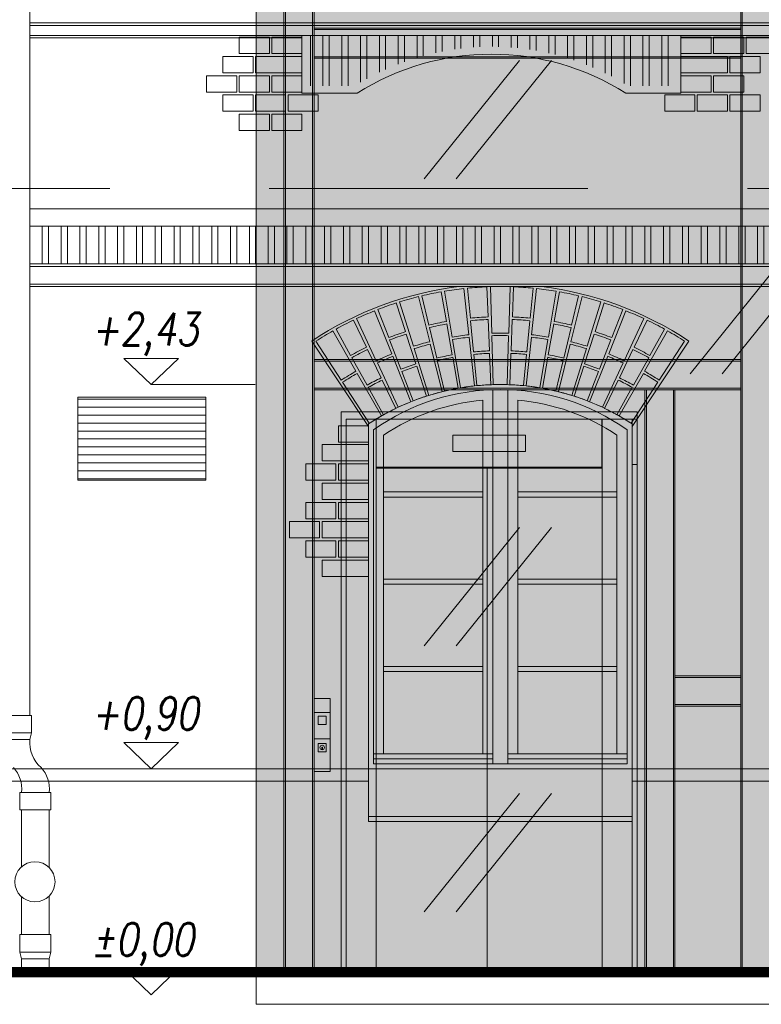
# Model space of a CAD drawing. Header units: millimetres. Extents: x 402 to 79005, y -7782 to 89952.
# Tile 374 of 423: x 45929 to 46225, y 29621 to 30013. Entities that reach past the tile are written whole.
import ezdxf

# ---------------------------------------------------------------- set-up
doc = ezdxf.new("R2010")
doc.units = ezdxf.units.MM
doc.header["$LTSCALE"] = 10
doc.linetypes.add('ACAD_ISO10W100', pattern=[18.5, 12, -3, 0.5, -3])
doc.linetypes.add('DASHED', pattern=[19.049999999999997, 12.7, -6.35])
doc.layers.get('0').update_dxf_attribs({"lineweight": 0})
for name, color, linetype, lineweight in [('AM_0', 7, 'Continuous', 50), ('AS_Belki', 145, 'Continuous', 0), ('AS_Blachy', 30, 'Continuous', 0), ('kreski', 8, 'Continuous', 5), ('LDCar-AM_0', 7, 'Continuous', 50), ('LDHallButton-AM_0', 7, 'Continuous', 50), ('LDShaft-AM_0', 7, 'Continuous', 50), ('okna', 7, 'Continuous', 5), ('ubytki', 8, 'Continuous', 5), ('wzmiary', 1, 'ACAD_ISO10W100', 50)]:
    doc.layers.add(name, color=color, linetype=linetype, lineweight=lineweight)
doc.styles.add('ROMANS1', font='simplex.shx', dxfattribs={"width": 0.8, "oblique": 10})

# ---------------------------------------------------------------- blocks, each defined once
blk = doc.blocks.new('podstawka')
h = blk.add_hatch()
h.set_pattern_fill('ANSI32,_O', color=8, scale=20, angle=45)
h.set_pattern_definition([(90, (0, 0), (-7.5, 1.332267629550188e-15), []), (90, (2.499999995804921, 2.499999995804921), (-7.5, 1.332267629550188e-15), [])])
edge = h.paths.add_edge_path()
edge.add_line((147.9999999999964, -35.50000000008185), (147.9999999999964, -15.50000000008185))
edge.add_line((147.9999999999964, -15.50000000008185), (2.999999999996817, -15.50000000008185))
edge.add_line((2.999999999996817, -15.50000000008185), (2.999999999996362, -35.50000000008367))
edge.add_line((2.999999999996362, -35.50000000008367), (21.13565519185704, -35.50000000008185))
edge.add_arc((75.49999999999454, -122.8315693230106), 102.8702337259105, 58.09752677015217, 121.9024732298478, ccw=False)
edge.add_line((129.864344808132, -35.50000000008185), (147.9999999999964, -35.50000000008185))
blk.add_lwpolyline([(-3.637978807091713e-12, -15.50000000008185), (-3.637978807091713e-12, -38.50000000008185), (21.99999999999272, -38.50000000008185, -0.2904423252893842), (128.9999999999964, -38.50000000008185), (150.9999999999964, -38.50000000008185), (150.9999999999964, -15.50000000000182)], format="xyb")
blk = doc.blocks.new('zw$5EF')
at = {"linetype": 'DASHED'}
blk.add_lwpolyline([(712.2277440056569, 249), (-1766.1903277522, 249)], dxfattribs=at)
blk = doc.blocks.new('zw$8F5E')
at = {"lineweight": 0, "true_color": 0xffffff}
h = blk.add_hatch(color=7, dxfattribs=at)
h.paths.add_polyline_path([(-435.4746059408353, 1670.62075431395), (-155.4746059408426, 1670.62075431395), (-155.4746059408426, 67.05941911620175), (-435.4746059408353, 66.45941917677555)])
h.paths.add_polyline_path([(-403.6746059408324, 288.4594191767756), (-285.6746059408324, 288.4594191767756)], flags=0)
h.paths.add_polyline_path([(-403.6746059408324, 288.4594191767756), (-285.6746059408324, 288.4594191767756)], flags=16)
h.paths.add_polyline_path([(-248.2026488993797, 1670.62075431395), (-230.4746060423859, 67.65941905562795)])
h.paths.add_polyline_path([(-425.4746058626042, 1670.62075431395), (-321.4746059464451, 310.4594191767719)])
h.paths.add_polyline_path([(-230.4746060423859, 1670.62075431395), (-230.4746060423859, 67.65941905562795)])
at = {"layer": 'AM_0', "color": 253, "lineweight": 0}
for p, q in [((-412.4746058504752, 442.4594191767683), (-242.47460603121, 442.4594191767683)), ((-412.4746058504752, 441.8594191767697), (-242.47460603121, 441.8594191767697)), ((-412.4746058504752, 431.0594191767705), (-242.47460603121, 431.0594191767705)), ((-412.4746058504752, 430.4594191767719), (-242.47460603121, 430.4594191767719)), ((-412.4746058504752, 310.4594191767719), (-242.47460603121, 310.4594191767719)), ((-412.4746058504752, 309.8594191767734), (-242.47460603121, 309.8594191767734)), ((-412.4746058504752, 299.0594191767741), (-242.47460603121, 299.0594191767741)), ((-412.4746058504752, 298.4594191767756), (-242.47460603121, 298.4594191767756))]:
    blk.add_line(p, q, dxfattribs=at)
for points in [[(-280.6746059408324, 298.4594191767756), (-280.6746059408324, 66.45941917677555)], [(-280.0746059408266, 298.4594191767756), (-280.0746059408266, 66.45941917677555)], [(-269.274605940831, 298.4594191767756), (-269.274605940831, 66.45941917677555)], [(-268.6746059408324, 298.4594191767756), (-268.6746059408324, 66.45941917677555)], [(-268.6746059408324, 184.4594191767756), (-242.47460603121, 184.4594191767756)], [(-268.6746059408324, 183.859419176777), (-242.47460603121, 183.859419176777)], [(-268.6746059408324, 173.0594191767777), (-242.47460603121, 173.0594191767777)], [(-268.6746059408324, 172.4594191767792), (-242.47460603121, 172.4594191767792)]]:
    blk.add_lwpolyline(points, dxfattribs=at)
at = {"layer": 'AS_Belki', "color": 253, "linetype": 'Continuous', "lineweight": 0, "ltscale": 0.25}
for p, q in [((-424.4746058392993, 1670.62075431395), (-424.4746058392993, 67.65941905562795)), ((-423.8746059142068, 1670.62075431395), (-423.8746059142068, 67.65941905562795)), ((-413.0746057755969, 1670.62075431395), (-413.0746057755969, 67.65941905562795)), ((-412.4746058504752, 67.65941905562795), (-412.4746058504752, 1670.62075431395)), ((-242.47460603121, 67.65941905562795), (-242.47460603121, 1670.62075431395)), ((-241.8746061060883, 1670.62075431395), (-241.8746061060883, 67.65941905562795))]:
    blk.add_line(p, q, dxfattribs=at)
at = {"layer": 'AS_Blachy', "color": 253, "linetype": 'Continuous', "lineweight": 0, "ltscale": 0.25}
for points in [[(-441.4746058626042, 67.65941905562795), (-413.4746058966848, 67.65941905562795), (-413.4746058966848, 66.45941917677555), (-441.4746058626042, 66.45941917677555)], [(-224.4746060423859, 67.65941905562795), (-252.4746060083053, 67.65941905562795), (-252.4746060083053, 66.45941917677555), (-224.4746060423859, 66.45941917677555)]]:
    blk.add_lwpolyline(points, close=True, dxfattribs=at)
at = {"layer": 'LDCar-AM_0', "color": 0, "lineweight": 0}
for p, q in [((-387.7246058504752, 286.659419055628), (-399.7246058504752, 286.659419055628)), ((-399.7246058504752, 286.659419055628), (-399.7246058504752, 67.65941905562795)), ((-387.7246058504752, 67.65941905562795), (-387.7246058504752, 286.659419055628)), ((-387.6746058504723, 286.659419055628), (-387.7246058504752, 286.659419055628)), ((-297.7746058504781, 286.659419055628), (-387.6746058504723, 286.659419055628)), ((-387.6746058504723, 286.659419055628), (-387.6746058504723, 267.659419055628)), ((-297.7746058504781, 267.659419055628), (-297.7746058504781, 286.659419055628)), ((-297.7246058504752, 286.659419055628), (-297.7746058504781, 286.659419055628)), ((-285.7246058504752, 286.659419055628), (-297.7246058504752, 286.659419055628)), ((-297.7246058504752, 286.659419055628), (-297.7246058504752, 67.65941905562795)), ((-285.7246058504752, 67.65941905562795), (-285.7246058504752, 286.659419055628)), ((-283.7246058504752, 286.659419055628), (-285.7246058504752, 286.659419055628)), ((-387.7246058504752, 268.659419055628), (-387.6746058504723, 268.659419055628)), ((-343.4696058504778, 267.159419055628), (-387.7246058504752, 267.159419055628)), ((-387.6746058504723, 267.659419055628), (-297.7746058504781, 267.659419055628)), ((-297.7246058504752, 267.159419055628), (-343.4696058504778, 267.159419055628)), ((-343.4696058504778, 267.159419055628), (-343.4696058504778, 68.15941905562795)), ((-297.7746058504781, 268.659419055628), (-297.7246058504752, 268.659419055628)), ((-285.7246058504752, 268.659419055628), (-283.7246058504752, 268.659419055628)), ((-399.7246058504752, 67.65941905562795), (-387.7246058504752, 67.65941905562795)), ((-387.7246058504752, 68.15941905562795), (-343.4696058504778, 68.15941905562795)), ((-343.4696058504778, 68.15941905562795), (-297.7246058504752, 68.15941905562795)), ((-297.7246058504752, 67.65941905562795), (-285.7246058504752, 67.65941905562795))]:
    blk.add_line(p, q, dxfattribs=at)
at = {"layer": 'LDCar-AM_0', "color": 253, "lineweight": 0}
for p, q in [((-423.4746058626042, 66.45941917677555), (-417.4746058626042, 66.45941917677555)), ((-243.4746059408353, 66.45941917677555), (-251.4746059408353, 66.45941917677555)), ((-243.4746059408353, 66.45941917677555), (-237.4746059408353, 66.45941917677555))]:
    blk.add_line(p, q, dxfattribs=at)
at = {"layer": 'LDHallButton-AM_0', "color": 0, "lineweight": 0}
for p, q in [((-357.2246058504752, 280.409419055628), (-357.2246058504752, 273.909419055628)), ((-328.2246058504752, 280.409419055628), (-357.2246058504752, 280.409419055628)), ((-328.2246058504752, 273.909419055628), (-328.2246058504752, 280.409419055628)), ((-357.2246058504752, 273.909419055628), (-328.2246058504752, 273.909419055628)), ((-405.9746058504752, 175.4594191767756), (-412.4746058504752, 175.4594191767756)), ((-405.9746058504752, 169.9594191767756), (-405.9746058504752, 175.4594191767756)), ((-405.9746058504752, 169.9594191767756), (-412.4746058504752, 169.9594191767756)), ((-412.4746058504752, 169.9594191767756), (-405.9746058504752, 169.9594191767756)), ((-405.9746058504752, 159.4594191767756), (-405.9746058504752, 169.9594191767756)), ((-407.5746058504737, 168.4094191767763), (-410.8746058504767, 168.4094191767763)), ((-410.8746058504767, 165.109419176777), (-407.5746058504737, 165.109419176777)), ((-407.5746058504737, 165.109419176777), (-407.5746058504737, 168.4094191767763)), ((-405.9746058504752, 159.4594191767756), (-412.4746058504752, 159.4594191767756)), ((-412.4746058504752, 159.4594191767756), (-405.9746058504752, 159.4594191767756)), ((-407.5746058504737, 157.609419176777), (-410.8746058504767, 157.609419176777)), ((-409.2246058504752, 156.859419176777), (-409.5690209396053, 156.7909107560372)), ((-408.8801907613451, 156.7909107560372), (-409.2246058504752, 156.859419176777)), ((-407.5746058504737, 154.3094191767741), (-407.5746058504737, 157.609419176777)), ((-405.9746058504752, 146.4594191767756), (-405.9746058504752, 159.4594191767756)), ((-410.8746058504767, 154.3094191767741), (-407.5746058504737, 154.3094191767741)), ((-410.0560974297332, 156.3038342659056), (-410.1246058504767, 155.9594191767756)), ((-410.1246058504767, 155.9594191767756), (-410.0560974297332, 155.6150040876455)), ((-409.8610019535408, 156.5958152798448), (-410.0560974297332, 156.3038342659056)), ((-410.0560974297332, 155.6150040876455), (-409.8610019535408, 155.3230230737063)), ((-409.5690209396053, 156.7909107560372), (-409.8610019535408, 156.5958152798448)), ((-409.8610019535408, 155.3230230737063), (-409.5690209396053, 155.1279275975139)), ((-409.5690209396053, 155.1279275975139), (-409.2246058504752, 155.0594191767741)), ((-409.2996058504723, 156.0594191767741), (-409.2996058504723, 155.2594191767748)), ((-409.1496058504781, 156.0594191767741), (-409.2996058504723, 156.0594191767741)), ((-409.2996058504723, 155.2594191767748), (-409.1496058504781, 155.2594191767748)), ((-409.2246058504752, 155.0594191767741), (-408.8801907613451, 155.1279275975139)), ((-409.1496058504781, 155.2594191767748), (-409.1496058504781, 156.0594191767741)), ((-408.5882097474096, 156.5958152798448), (-408.8801907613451, 156.7909107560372)), ((-408.8801907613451, 155.1279275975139), (-408.5882097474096, 155.3230230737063)), ((-408.3931142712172, 156.3038342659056), (-408.5882097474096, 156.5958152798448)), ((-408.5882097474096, 155.3230230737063), (-408.3931142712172, 155.6150040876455)), ((-408.3246058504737, 155.9594191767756), (-408.3931142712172, 156.3038342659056)), ((-408.3931142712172, 155.6150040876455), (-408.3246058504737, 155.9594191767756)), ((-412.4746058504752, 146.4594191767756), (-405.9746058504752, 146.4594191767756))]:
    blk.add_line(p, q, dxfattribs=at)
at = {"layer": 'LDHallButton-AM_0', "color": 253, "lineweight": 0}
for p, q in [((-412.4746058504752, 175.4594191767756), (-412.4746058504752, 169.9594191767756)), ((-412.4746058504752, 169.9594191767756), (-412.4746058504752, 159.4594191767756)), ((-410.8746058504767, 168.4094191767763), (-410.8746058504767, 165.109419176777)), ((-412.4746058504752, 159.4594191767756), (-412.4746058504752, 146.4594191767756)), ((-410.8746058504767, 157.609419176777), (-410.8746058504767, 154.3094191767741))]:
    blk.add_line(p, q, dxfattribs=at)
at = {"layer": 'LDShaft-AM_0', "color": 0, "lineweight": 0}
for p, q in [((-330.6364689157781, 429.535808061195), (-368.5974423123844, 382.4276121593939)), ((-317.8473024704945, 429.535808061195), (-355.8082758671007, 382.4276121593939)), ((-224.6938529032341, 351.9187241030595), (-262.6548262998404, 304.8105282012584)), ((-211.9046864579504, 351.9187241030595), (-249.8656598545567, 304.8105282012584)), ((-401.7246058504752, 171.4175763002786), (-401.7246058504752, 289.659419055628)), ((-401.7246058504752, 289.659419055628), (-283.7246058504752, 289.659419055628)), ((-283.7246058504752, 289.659419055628), (-283.7246058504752, 67.65941905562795)), ((-330.6364689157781, 243.5440245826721), (-368.5974423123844, 196.4358286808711)), ((-317.8473024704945, 243.5440245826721), (-355.8082758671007, 196.4358286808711)), ((-401.7246058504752, 158.1675763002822), (-401.7246058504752, 171.4175763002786)), ((-401.7246058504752, 67.65941905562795), (-401.7246058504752, 158.1675763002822)), ((-330.6364689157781, 137.605984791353), (-368.5974423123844, 90.49778888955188)), ((-317.8473024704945, 137.605984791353), (-355.8082758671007, 90.49778888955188)), ((-283.7246058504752, 67.65941905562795), (-401.7246058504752, 67.65941905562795))]:
    blk.add_line(p, q, dxfattribs=at)
at = {"layer": 'LDShaft-AM_0', "color": 253, "lineweight": 0}
for p, q in [((-429.4746058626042, 66.45941917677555), (-441.4746058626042, 66.45941917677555)), ((-421.4746058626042, 66.45941917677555), (-429.4746058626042, 66.45941917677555)), ((-417.4746058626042, 66.45941917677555), (-421.4746058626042, 66.45941917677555)), ((-239.4746059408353, 66.45941917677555), (-243.4746059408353, 66.45941917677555))]:
    blk.add_line(p, q, dxfattribs=at)
at = {"layer": 'LDShaft-AM_0', "color": 0, "lineweight": 0}
blk.add_lwpolyline([(-435.4746059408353, 1670.62075431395), (-155.4746059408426, 1670.62075431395), (-155.4746059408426, 53.7207541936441), (-435.4746059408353, 53.7207541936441)], close=True, dxfattribs=at)

msp = doc.modelspace()

# ---------------------------------------------------------------- hatches: boundary and pattern name
h = msp.add_hatch()
h.set_pattern_fill('ANSI31', color=8, angle=315, style=0)
h.set_pattern_definition([(0, (56540.82583335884, 19680.17063077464), (1.110223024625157e-15, 3.175), [])])
h.paths.add_polyline_path([(46003.42571878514, 29863.14848703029), (45952.42571878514, 29863.14848703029), (45952.42571878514, 29830.14848703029), (46003.42571878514, 29830.14848703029)])
at = {"layer": 'kreski'}
h = msp.add_hatch(dxfattribs=at)
h.set_pattern_fill('ANSI32', color=8, scale=20, angle=45, style=0)
h.set_pattern_definition([(90, (45698.19520570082, 31769.51799422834), (-7.5, 1.332267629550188e-15), []), (90, (45700.69520569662, 31772.01799422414), (-7.5, 1.332267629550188e-15), [])])
h.paths.add_polyline_path([(45849.16132014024, 29931.21282860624), (45719.66489109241, 29931.21282860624), (45719.66489109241, 29916.21282860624), (45849.16132014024, 29916.21282860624)])
h.paths.add_polyline_path([(46506.04967208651, 29931.21282860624), (45933.28011086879, 29931.21282860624), (45933.28011086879, 29916.21282860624), (46506.04967208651, 29916.21282860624)])
h.paths.add_polyline_path([(46626.93008899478, 29931.21282860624), (46590.16846281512, 29931.21282860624), (46590.16846281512, 29916.21282860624), (46626.93008899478, 29916.21282860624)])
h.paths.add_polyline_path([(46944.61373550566, 29931.21282860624), (46626.93008899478, 29931.21282860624), (46626.93008899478, 29916.21282860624), (46944.61373550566, 29916.21282860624)])
h.paths.add_polyline_path([(47203.48175235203, 29931.21282860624), (46944.61373550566, 29931.21282860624), (46944.61373550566, 29916.21282860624), (47203.48175235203, 29916.21282860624)])
h.paths.add_polyline_path([(47497.17203415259, 29931.21282860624), (47288.17203415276, 29931.21282860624), (47288.17203415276, 29916.21282860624), (47497.17203415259, 29916.21282860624)])
h.paths.add_polyline_path([(47850.17203415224, 29931.21282860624), (47640.17203415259, 29931.21282860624), (47640.17203415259, 29916.21282860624), (47850.17203415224, 29916.21282860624)])

# ---------------------------------------------------------------- linework, layer by layer
for p, q in [((45933.28011086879, 30012.21282860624), (46506.04967208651, 30012.21282860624)), ((45933.28011086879, 30011.21282860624), (46506.04967208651, 30011.21282860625)), ((46032.59517642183, 30012.21282860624), (46200.47092250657, 30012.21282860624)), ((46032.59517642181, 30012.21282860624), (46200.47092250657, 30012.21282860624)), ((46032.59517642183, 30011.21282860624), (46200.47092250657, 30011.21282860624)), ((46032.59517642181, 30011.21282860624), (46200.47092250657, 30011.21282860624)), ((45933.28011086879, 30007.21282860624), (46506.04967208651, 30007.21282860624)), ((46041.66489147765, 30006.21282860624), (45933.28011086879, 30006.21282860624)), ((46295.66489147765, 30006.21282860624), (46192.66489147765, 30006.21282860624)), ((46200.47092250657, 30006.21282860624), (46192.66489147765, 30006.21282860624)), ((45933.28011086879, 29938.21282860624), (47203.48175235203, 29938.21282860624)), ((45933.28011086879, 29931.21282860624), (47203.48175235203, 29931.21282860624)), ((45933.28011086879, 29916.21282860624), (47203.48175235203, 29916.21282860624)), ((47203.48175235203, 29915.21282860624), (45933.28011086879, 29915.21282860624)), ((47203.48175235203, 29908.21282860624), (45933.28011086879, 29908.21282860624)), ((47203.48175235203, 29907.21282860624), (45933.28011086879, 29907.21282860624)), ((46068.16489147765, 29694.21282860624), (46068.16489147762, 29852.54279703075)), ((46173.16489147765, 29694.21282860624), (46173.16489147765, 29852.54279703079)), ((46068.16489147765, 29799.69282860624), (46068.16489147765, 29807.37282860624)), ((46173.16489147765, 29799.69282860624), (46173.16489147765, 29807.37282860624)), ((45933.95831138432, 29736.3562283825), (45921.55831138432, 29736.3562283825)), ((45933.95831138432, 29736.3562283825), (45933.95831138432, 29729.47787267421)), ((45933.95831138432, 29729.47787267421), (45921.55831138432, 29729.47787267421)), ((45933.95831138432, 29729.47787267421), (45933.25831138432, 29726.81372496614)), ((45933.25831138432, 29726.81372496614), (45922.25831138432, 29726.81372496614)), ((45710.66489109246, 29715.21282860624), (46068.16489147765, 29715.21282860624)), ((46068.16489147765, 29715.21282860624), (45919.16489147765, 29715.21282860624)), ((46068.16489147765, 29715.21282860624), (46173.16489147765, 29715.21282860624)), ((46315.16489147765, 29715.21282860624), (46173.16489147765, 29715.21282860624)), ((46068.16489147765, 29710.21282860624), (45715.66489109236, 29710.21282860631)), ((46315.16489147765, 29710.21282860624), (46173.16489147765, 29710.21282860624)), ((45929.94449354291, 29705.80227198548), (45929.24449354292, 29705.80227198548)), ((45929.24449354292, 29705.80227198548), (45929.24449354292, 29698.80227198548)), ((45940.94449354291, 29705.80227198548), (45929.94449354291, 29705.80227198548)), ((45940.94449354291, 29705.80227198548), (45941.64449354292, 29705.80227198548)), ((45941.64449354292, 29705.80227198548), (45941.64449354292, 29698.80227198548)), ((45941.64449354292, 29698.80227198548), (45929.24449354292, 29698.80227198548)), ((45929.94449354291, 29698.80227198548), (45929.94449354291, 29676.1359530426)), ((45940.94449354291, 29698.80227198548), (45940.94449354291, 29675.85594030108)), ((46173.16489147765, 29694.21282860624), (46068.16489147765, 29694.21282860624)), ((45940.94449354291, 29664.53371405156), (45940.94449354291, 29649.18101686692)), ((45929.94449354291, 29664.25370131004), (45929.94449354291, 29649.18101686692)), ((45929.94449354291, 29649.18101686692), (45929.24449354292, 29649.18101686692)), ((45929.24449354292, 29649.18101686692), (45929.24449354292, 29642.18101686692)), ((45940.94449354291, 29649.18101686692), (45929.94449354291, 29649.18101686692)), ((45940.94449354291, 29649.18101686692), (45941.64449354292, 29649.18101686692)), ((45941.64449354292, 29649.18101686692), (45941.64449354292, 29642.18101686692)), ((45929.24449354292, 29642.18101686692), (45929.94449354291, 29639.51686915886)), ((45941.64449354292, 29642.18101686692), (45929.24449354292, 29642.18101686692)), ((45941.64449354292, 29642.18101686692), (45940.94449354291, 29639.51686915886)), ((45929.94449354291, 29639.51686915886), (45929.94449354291, 29634.21282860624)), ((45940.94449354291, 29639.51686915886), (45929.94449354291, 29639.51686915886)), ((45940.94449354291, 29639.51686915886), (45940.94449354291, 29634.21282860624))]:
    msp.add_line(p, q)
at = {"color": 7}
msp.add_line((45981.64340379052, 29868.21282860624), (46023.04379161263, 29868.21282860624), dxfattribs=at)
at = {"color": 8}
for p, q in [((46003.42571878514, 29863.14848703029), (45952.42571878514, 29863.14848703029)), ((45952.42571878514, 29830.14848703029), (45952.42571878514, 29863.14848703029)), ((46003.42571878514, 29830.14848703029), (45952.42571878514, 29830.14848703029)), ((46173.16489147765, 29696.21282860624), (46068.16489147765, 29696.21282860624))]:
    msp.add_line(p, q, dxfattribs=at)
msp.add_lwpolyline([(45798.90767623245, 31330.48955087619), (45798.90767623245, 31313.24362572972), (45727.01764825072, 31269.13479632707), (45727.01764825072, 30448.1070243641), (45951.4358753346, 30396.07160202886), (45951.4358753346, 30357.48747540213), (45933.28011086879, 30339.97193532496), (45933.28011086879, 29736.3562283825)])
for points in [[(46070.16489147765, 29717.21282860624), (46070.16489147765, 29850.18395192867, -0.317403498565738), (46171.16489147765, 29850.18395192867), (46171.16489147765, 29717.21282860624)], [(46113.66489147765, 29721.21282860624), (46113.66489147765, 29861.9191316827, 0.127239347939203), (46074.16489147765, 29848.08047566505), (46074.16489147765, 29721.21282860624)], [(46127.66489147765, 29721.21282860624), (46127.66489147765, 29861.9191316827, -0.127239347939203), (46167.16489147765, 29848.08047566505), (46167.16489147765, 29721.21282860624)]]:
    msp.add_lwpolyline(points, format="xyb", close=True, dxfattribs=at)
msp.add_lwpolyline([(46117.66489147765, 29866.16142381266), (46117.66489147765, 29717.21282860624), (46123.66489147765, 29717.21282860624), (46123.66489147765, 29866.16142381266)], dxfattribs=at)
for points in [[(46113.66489147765, 29823.42242843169), (46074.16489147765, 29823.42242843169), (46074.16489147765, 29825.42242843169), (46113.66489147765, 29825.42242843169)], [(46127.66489147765, 29823.42242843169), (46167.16489147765, 29823.42242843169), (46167.16489147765, 29825.42242843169), (46127.66489147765, 29825.42242843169)], [(46113.66489147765, 29788.68589515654), (46074.16489147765, 29788.68589515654), (46074.16489147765, 29790.68589515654), (46113.66489147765, 29790.68589515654)], [(46127.66489147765, 29788.68589515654), (46167.16489147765, 29788.68589515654), (46167.16489147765, 29790.68589515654), (46127.66489147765, 29790.68589515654)], [(46113.66489147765, 29753.94936188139), (46074.16489147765, 29753.94936188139), (46074.16489147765, 29755.94936188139), (46113.66489147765, 29755.94936188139)], [(46127.66489147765, 29753.94936188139), (46167.16489147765, 29753.94936188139), (46167.16489147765, 29755.94936188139), (46127.66489147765, 29755.94936188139)], [(46070.16489147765, 29719.21282860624), (46117.66489147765, 29719.21282860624), (46117.66489147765, 29721.21282860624), (46070.16489147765, 29721.21282860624)], [(46123.66489147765, 29719.21282860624), (46171.16489147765, 29719.21282860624), (46171.16489147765, 29721.21282860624), (46123.66489147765, 29721.21282860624)]]:
    msp.add_lwpolyline(points, close=True, dxfattribs=at)
at = {"const_width": 4}
msp.add_lwpolyline([(45924.16489147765, 29634.21282860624), (45924.16489147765, 29634.21282860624), (46515.16489147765, 29634.21282860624)], dxfattribs=at)
msp.add_circle((45935.29682196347, 29670.19482717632), 7.996523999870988)
for centre, radius, start, end in [((46120.66489147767, 29772.40962957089), 95.7996582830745, 56.76880958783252, 123.2311904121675), ((45946.21808225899, 29725.53623463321), 13.0225820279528, 174.3703398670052, 229.1773039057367), ((45917.64147999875, 29707.23867985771), 12.38664861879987, 353.3380769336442, 42.96978781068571), ((45928.64147999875, 29707.23867985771), 12.38664861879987, 353.3380769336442, 42.96978781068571)]:
    msp.add_arc(centre, radius, start, end)
at = {"layer": 'kreski'}
for p, q in [((46092.22081790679, 29891.87265207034), (46089.44084227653, 29903.54620060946)), ((46097.0818436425, 29905.13359519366), (46099.18151680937, 29893.31871590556)), ((46101.50778799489, 29887.12392572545), (46098.45994997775, 29905.37113601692)), ((46106.19145596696, 29906.43346298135), (46108.17807173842, 29888.04043827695)), ((46108.74731999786, 29894.63307958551), (46107.58255862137, 29906.57641793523)), ((46115.3685313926, 29907.10872559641), (46115.84008304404, 29895.11799421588)), ((46116.76614620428, 29907.15642834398), (46117.3012858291, 29888.66416981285)), ((46124.56363675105, 29907.15642834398), (46124.02849712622, 29888.66416981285)), ((46125.96125156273, 29907.10872559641), (46125.48969991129, 29895.11799421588)), ((46132.58246295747, 29894.63307958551), (46133.74722433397, 29906.57641793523)), ((46135.13832698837, 29906.43346298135), (46133.1517112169, 29888.04043827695)), ((46139.82199496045, 29887.12392572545), (46142.86983297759, 29905.37113601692)), ((46144.24793931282, 29905.13359519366), (46142.14826614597, 29893.31871590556)), ((46149.10896504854, 29891.87265207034), (46151.88894067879, 29903.54620060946)), ((46079.23434162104, 29900.68716285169), (46082.92303421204, 29889.26816346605)), ((46086.07105178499, 29883.44777272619), (46080.5672750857, 29901.11011804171)), ((46088.08215584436, 29903.21518113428), (46092.55444415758, 29885.2638960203)), ((46153.24762711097, 29903.21518113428), (46148.77533879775, 29885.2638960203)), ((46155.25873117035, 29883.44777272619), (46160.76250786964, 29901.11011804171)), ((46162.09544133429, 29900.68716285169), (46158.4067487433, 29889.26816346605)), ((46070.579642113, 29897.56132386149), (46077.45431580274, 29880.38608407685)), ((46076.224028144, 29886.88788038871), (46071.88060958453, 29898.07424330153)), ((46170.75014084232, 29897.56132386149), (46163.87546715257, 29880.38608407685)), ((46165.10575481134, 29886.88788038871), (46169.44917337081, 29898.07424330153)), ((46062.15839832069, 29893.85223422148), (46067.36741602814, 29883.04177009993)), ((46071.2785546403, 29877.70417159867), (46063.42133577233, 29894.45272710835)), ((46099.35648957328, 29892.33414263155), (46101.5436491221, 29880.02697670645)), ((46110.05767654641, 29881.19682394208), (46108.8443834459, 29893.6378013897)), ((46115.879379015, 29894.11876660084), (46116.37057865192, 29881.62842141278)), ((46125.45040394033, 29894.11876660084), (46124.95920430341, 29881.62842141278)), ((46131.27210640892, 29881.19682394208), (46132.48539950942, 29893.6378013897)), ((46141.97329338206, 29892.33414263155), (46139.78613383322, 29880.02697670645)), ((46170.05122831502, 29877.70417159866), (46177.90844718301, 29894.45272710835)), ((46179.17138463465, 29893.85223422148), (46173.96236692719, 29883.04177009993)), ((46054.00986306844, 29889.57718261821), (46063.15889548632, 29873.49784165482)), ((46061.05485799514, 29879.77159565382), (46055.22888373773, 29890.26244995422)), ((46083.23042526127, 29888.31658018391), (46087.07281337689, 29876.42178915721)), ((46095.34829049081, 29878.73990996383), (46092.45248254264, 29890.89985635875)), ((46145.98149246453, 29878.73990996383), (46148.87730041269, 29890.89985635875)), ((46158.09935769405, 29888.31658018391), (46154.25696957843, 29876.42178915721)), ((46187.31991988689, 29889.57718261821), (46178.17088746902, 29873.49784165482)), ((46180.2749249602, 29879.77159565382), (46186.10089921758, 29890.26244995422)), ((46045.53112312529, 29885.53093627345), (46068.16489147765, 29851.46017530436)), ((46057.32972671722, 29869.95073573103), (46047.253290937, 29885.46574272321)), ((46081.11037402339, 29874.30322211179), (46076.58597969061, 29885.95568347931)), ((46092.79618947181, 29884.29355628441), (46097.51022309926, 29865.37193143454)), ((46104.88512201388, 29866.90404405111), (46101.67253599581, 29886.13759003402)), ((46108.28545637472, 29887.04622072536), (46110.37945678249, 29867.65897846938)), ((46117.33021229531, 29887.66458827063), (46117.89427838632, 29868.17274819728)), ((46123.99957066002, 29887.66458827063), (46123.435504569, 29868.17274819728)), ((46133.04432658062, 29887.04622072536), (46130.95032617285, 29867.65897846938)), ((46136.44466094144, 29866.90404405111), (46139.65724695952, 29886.13759003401)), ((46148.53359348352, 29884.29355628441), (46143.81955985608, 29865.37193143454)), ((46160.21940893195, 29874.30322211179), (46164.74380326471, 29885.95568347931)), ((46195.79865983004, 29885.53093627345), (46173.16489147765, 29851.46017530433)), ((46184.00005623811, 29869.95073573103), (46194.07649201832, 29885.46574272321)), ((46067.80150083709, 29882.1408980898), (46073.22756094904, 29870.87999796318)), ((46092.16983137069, 29863.87598467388), (46086.36855322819, 29882.49305135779)), ((46111.36803309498, 29867.76056829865), (46110.15473999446, 29880.20154574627)), ((46116.40987462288, 29880.62919379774), (46116.90107425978, 29868.13884860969)), ((46124.91990833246, 29880.62919379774), (46124.42870869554, 29868.13884860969)), ((46129.96174986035, 29867.76056829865), (46131.17504296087, 29880.20154574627)), ((46149.15995158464, 29863.87598467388), (46154.96122972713, 29882.49305135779)), ((46173.52828211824, 29882.1408980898), (46168.1022220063, 29870.87999796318)), ((46067.6090790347, 29867.96938456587), (46061.54035584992, 29878.89735779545)), ((46079.98520257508, 29859.1449614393), (46071.7032691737, 29876.79884427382)), ((46077.82591978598, 29879.45769273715), (46085.07219745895, 29861.35406161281)), ((46098.47576307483, 29865.60716785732), (46095.57995512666, 29877.76711425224)), ((46101.71862188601, 29879.04240343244), (46103.90578143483, 29866.73523750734)), ((46139.61116106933, 29879.04240343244), (46137.42400152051, 29866.73523750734)), ((46142.85401988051, 29865.60716785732), (46145.74982782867, 29877.76711425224)), ((46163.50386316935, 29879.45769273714), (46156.25758549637, 29861.35406161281)), ((46161.34458038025, 29859.1449614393), (46169.62651378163, 29876.79884427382)), ((46173.72070392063, 29867.96938456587), (46179.78942710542, 29878.89735779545)), ((46063.65343777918, 29872.62868808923), (46073.29701248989, 29855.68019356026)), ((46085.99671990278, 29861.71856383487), (46081.47232557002, 29873.37102520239)), ((46087.38020442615, 29875.47020587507), (46091.22259254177, 29863.57541484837)), ((46153.94957852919, 29875.47020587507), (46150.10719041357, 29863.57541484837)), ((46155.33306305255, 29861.71856383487), (46159.85745738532, 29873.37102520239)), ((46177.67634517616, 29872.62868808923), (46168.03277046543, 29855.68019356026)), ((46068.4955069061, 29852.75843068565), (46057.87439892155, 29869.11208670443)), ((46073.66164575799, 29869.97912595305), (46079.08770586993, 29858.71822582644)), ((46167.66813719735, 29869.97912595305), (46162.2420770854, 29858.71822582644)), ((46172.83427604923, 29852.75843068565), (46183.45538403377, 29869.11208670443)), ((46074.16330007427, 29856.16717347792), (46068.09457688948, 29867.0951467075)), ((46167.16648288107, 29856.16717347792), (46173.23520606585, 29867.0951467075))]:
    msp.add_line(p, q, dxfattribs=at)
for points in [[(46028.66489147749, 30006.55282860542), (46016.66489147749, 30006.55282860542), (46016.66489147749, 30000.05282860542), (46028.66489147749, 30000.05282860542)], [(46041.66489147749, 30006.55282860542), (46029.66489147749, 30006.55282860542), (46029.66489147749, 30000.05282860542), (46041.66489147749, 30000.05282860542)], [(46192.66489147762, 30006.55282860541), (46204.66489147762, 30006.55282860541), (46204.66489147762, 30000.05282860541), (46192.66489147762, 30000.05282860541)], [(46205.66489147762, 30006.55282860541), (46217.66489147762, 30006.55282860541), (46217.66489147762, 30000.05282860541), (46205.66489147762, 30000.05282860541)], [(46218.66489147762, 30006.55282860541), (46230.66489147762, 30006.55282860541), (46230.66489147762, 30000.05282860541), (46218.66489147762, 30000.05282860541)], [(46022.16489147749, 29998.87282860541), (46010.16489147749, 29998.87282860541), (46010.16489147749, 29992.37282860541), (46022.16489147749, 29992.37282860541)], [(46041.66489147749, 29998.87282860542), (46023.16489147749, 29998.87282860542), (46023.16489147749, 29992.37282860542), (46041.66489147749, 29992.37282860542)], [(46192.66489147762, 29998.87282860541), (46211.16489147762, 29998.87282860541), (46211.16489147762, 29992.37282860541), (46192.66489147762, 29992.37282860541)], [(46212.16489147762, 29998.8728286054), (46224.16489147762, 29998.8728286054), (46224.16489147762, 29992.3728286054), (46212.16489147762, 29992.3728286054)], [(46015.66489147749, 29991.19282860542), (46003.66489147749, 29991.19282860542), (46003.66489147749, 29984.69282860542), (46015.66489147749, 29984.69282860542)], [(46028.66489147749, 29991.19282860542), (46016.66489147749, 29991.19282860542), (46016.66489147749, 29984.69282860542), (46028.66489147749, 29984.69282860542)], [(46041.66489147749, 29991.19282860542), (46029.66489147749, 29991.19282860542), (46029.66489147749, 29984.69282860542), (46041.66489147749, 29984.69282860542)], [(46192.66489147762, 29991.19282860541), (46204.66489147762, 29991.19282860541), (46204.66489147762, 29984.69282860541), (46192.66489147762, 29984.69282860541)], [(46205.66489147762, 29991.19282860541), (46217.66489147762, 29991.19282860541), (46217.66489147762, 29984.69282860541), (46205.66489147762, 29984.69282860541)], [(46022.16489147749, 29983.51282860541), (46010.16489147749, 29983.51282860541), (46010.16489147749, 29977.01282860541), (46022.16489147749, 29977.01282860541)], [(46035.16489147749, 29983.51282860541), (46023.16489147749, 29983.51282860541), (46023.16489147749, 29977.01282860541), (46035.16489147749, 29977.01282860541)], [(46048.16489147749, 29983.51282860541), (46036.16489147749, 29983.51282860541), (46036.16489147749, 29977.01282860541), (46048.16489147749, 29977.01282860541)], [(46186.16489147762, 29983.5128286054), (46198.16489147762, 29983.5128286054), (46198.16489147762, 29977.0128286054), (46186.16489147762, 29977.0128286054)], [(46199.16489147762, 29983.5128286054), (46211.16489147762, 29983.5128286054), (46211.16489147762, 29977.0128286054), (46199.16489147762, 29977.0128286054)], [(46212.16489147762, 29983.5128286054), (46224.16489147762, 29983.5128286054), (46224.16489147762, 29977.0128286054), (46212.16489147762, 29977.0128286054)], [(46028.66489147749, 29975.83282860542), (46016.66489147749, 29975.83282860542), (46016.66489147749, 29969.33282860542), (46028.66489147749, 29969.33282860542)], [(46041.66489147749, 29975.83282860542), (46029.66489147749, 29975.83282860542), (46029.66489147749, 29969.33282860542), (46041.66489147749, 29969.33282860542)], [(46068.16489147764, 29845.24414545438), (46056.16489147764, 29845.24414545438), (46056.16489147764, 29851.74414545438), (46068.16489147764, 29851.74414545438)], [(46068.16489147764, 29837.82848703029), (46049.66489147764, 29837.82848703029), (46049.66489147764, 29844.32848703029), (46068.16489147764, 29844.32848703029)], [(46055.16489147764, 29830.14848703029), (46043.16489147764, 29830.14848703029), (46043.16489147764, 29836.64848703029), (46055.16489147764, 29836.64848703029)], [(46068.16489147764, 29830.14848703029), (46056.16489147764, 29830.14848703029), (46056.16489147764, 29836.64848703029), (46068.16489147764, 29836.64848703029)], [(46068.16489147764, 29822.46848703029), (46049.66489147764, 29822.46848703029), (46049.66489147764, 29828.96848703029), (46068.16489147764, 29828.96848703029)], [(46055.16489147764, 29814.78848703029), (46043.16489147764, 29814.78848703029), (46043.16489147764, 29821.28848703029), (46055.16489147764, 29821.28848703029)], [(46068.16489147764, 29814.78848703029), (46056.16489147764, 29814.78848703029), (46056.16489147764, 29821.28848703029), (46068.16489147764, 29821.28848703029)], [(46048.66489147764, 29807.10848703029), (46036.66489147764, 29807.10848703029), (46036.66489147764, 29813.60848703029), (46048.66489147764, 29813.60848703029)], [(46068.16489147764, 29807.10848703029), (46049.66489147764, 29807.10848703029), (46049.66489147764, 29813.60848703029), (46068.16489147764, 29813.60848703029)], [(46055.16489147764, 29799.42848703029), (46043.16489147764, 29799.42848703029), (46043.16489147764, 29805.92848703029), (46055.16489147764, 29805.92848703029)], [(46068.16489147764, 29799.42848703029), (46056.16489147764, 29799.42848703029), (46056.16489147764, 29805.92848703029), (46068.16489147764, 29805.92848703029)], [(46068.16489147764, 29791.74848703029), (46049.66489147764, 29791.74848703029), (46049.66489147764, 29798.24848703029), (46068.16489147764, 29798.24848703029)]]:
    msp.add_lwpolyline(points, close=True, dxfattribs=at)
for radius, start, end in [(135.7812499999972, 96.95800329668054, 123.5967435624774), (134.7812499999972, 100.0770731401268, 103.3950956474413), (134.7812499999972, 96.16457314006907, 99.48259564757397), (134.7812499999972, 92.2520731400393, 95.57009564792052), (134.7812499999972, 88.34240435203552, 91.65759564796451), (134.7812499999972, 84.42990435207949, 87.7479268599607), (134.7812499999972, 80.51740435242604, 83.83542685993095), (135.7812499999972, 56.40325643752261, 83.04199670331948), (134.7812499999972, 76.60490435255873, 79.92292685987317), (134.7812499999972, 107.9020731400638, 111.2200956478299), (134.7812499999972, 103.9895731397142, 107.3075956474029), (134.7812499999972, 72.69240435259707, 76.01042686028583), (134.7812499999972, 68.7799043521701, 72.09792685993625), (134.7812499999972, 111.8145731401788, 115.1325956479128), (134.7812499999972, 64.86740435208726, 68.18542685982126), (134.7812499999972, 115.7270731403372, 119.0450956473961), (122.7812499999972, 100.0770731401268, 103.3950956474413), (121.7812499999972, 100.0770731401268, 103.3950956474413), (122.7812499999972, 92.2520731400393, 95.57009564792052), (121.7812499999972, 92.2520731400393, 95.57009564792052), (121.7812499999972, 84.42990435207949, 87.7479268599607), (122.7812499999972, 84.42990435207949, 87.7479268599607), (121.7812499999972, 76.60490435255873, 79.92292685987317), (122.7812499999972, 76.60490435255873, 79.92292685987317), (134.7812499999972, 60.95490435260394, 64.27292685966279), (134.7812499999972, 119.6395731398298, 123.0022660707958), (122.7812499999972, 107.9020731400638, 111.2200956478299), (121.7812499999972, 107.9020731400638, 111.2200956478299), (116.2812499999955, 96.16457314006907, 99.48259564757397), (116.2812499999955, 88.34240435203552, 91.65759564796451), (116.2812499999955, 80.51740435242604, 83.83542685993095), (121.7812499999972, 68.7799043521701, 72.09792685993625), (122.7812499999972, 68.7799043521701, 72.09792685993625), (134.7812499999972, 56.99773392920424, 60.36042686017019), (116.2812499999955, 103.9895731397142, 107.3075956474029), (115.2812499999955, 103.9895731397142, 107.3075956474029), (115.2812499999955, 96.16457314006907, 99.48259564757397), (115.2812499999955, 88.34240435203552, 91.65759564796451), (115.2812499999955, 80.51740435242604, 83.83542685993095), (115.2812499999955, 72.69240435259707, 76.01042686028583), (116.2812499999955, 72.69240435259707, 76.01042686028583), (122.7812499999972, 115.7270731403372, 119.0450956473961), (121.7812499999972, 115.7270731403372, 119.0450956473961), (116.2812499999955, 111.8145731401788, 115.1325956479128), (109.2812499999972, 100.0770731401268, 103.3950956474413), (109.2812499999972, 92.2520731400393, 95.57009564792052), (108.2812499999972, 92.2520731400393, 95.57009564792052), (108.2812499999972, 84.42990435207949, 87.7479268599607), (109.2812499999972, 84.42990435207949, 87.7479268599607), (109.2812499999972, 76.60490435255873, 79.92292685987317), (116.2812499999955, 64.86740435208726, 68.18542685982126), (121.7812499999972, 60.95490435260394, 64.27292685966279), (122.7812499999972, 60.95490435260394, 64.27292685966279), (115.2812499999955, 111.8145731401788, 115.1325956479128), (109.2812499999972, 107.9020731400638, 111.2200956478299), (108.2812499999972, 100.0770731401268, 103.3950956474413), (108.2812499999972, 76.60490435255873, 79.92292685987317), (109.2812499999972, 68.7799043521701, 72.09792685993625), (115.2812499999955, 64.86740435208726, 68.18542685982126), (116.2812499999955, 119.6395731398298, 123.0022660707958), (115.2812499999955, 119.6395731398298, 123.0022660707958), (108.2812499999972, 107.9020731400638, 111.2200956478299), (108.2812499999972, 68.7799043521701, 72.09792685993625), (115.2812499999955, 56.99773392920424, 60.36042686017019), (116.2812499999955, 56.99773392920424, 60.36042686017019), (109.2812499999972, 115.7270731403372, 119.0450956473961), (108.2812499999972, 115.7270731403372, 119.0450956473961), (108.2812499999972, 60.95490435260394, 64.27292685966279), (109.2812499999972, 60.95490435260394, 64.27292685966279), (95.78124999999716, 103.9895731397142, 107.3075956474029), (95.78124999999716, 100.0770731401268, 103.3950956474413), (95.78124999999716, 96.16457314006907, 99.48259564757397), (95.78124999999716, 92.2520731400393, 95.57009564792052), (95.78124999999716, 88.34240435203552, 91.65759564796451), (95.78124999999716, 84.42990435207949, 87.7479268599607), (95.78124999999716, 80.51740435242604, 83.83542685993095), (95.78124999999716, 76.60490435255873, 79.92292685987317), (95.78124999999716, 72.69240435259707, 76.01042686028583), (95.78124999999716, 111.8145731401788, 115.1325956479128), (95.78124999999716, 107.9020731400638, 111.2200956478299), (95.78124999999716, 68.7799043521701, 72.09792685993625), (95.78124999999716, 64.86740435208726, 68.18542685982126), (95.78124999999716, 115.7270731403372, 119.0450956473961), (95.78124999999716, 60.95490435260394, 64.27292685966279), (95.78124999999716, 119.6395731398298, 123.0022660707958), (95.78124999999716, 56.99773392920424, 60.36042686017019)]:
    msp.add_arc((46120.66489147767, 29772.43157860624), radius, start, end, dxfattribs=at)
at = {"layer": 'ubytki', "color": 8}
msp.add_line((46003.42571878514, 29830.14848703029), (46003.42571878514, 29863.14848703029), dxfattribs=at)
at = {"layer": 'wzmiary', "color": 7, "linetype": 'Continuous', "lineweight": 9, "ltscale": 100}
for points in [[(45970.75224780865, 29878.62519983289), (45981.64340379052, 29868.21282860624), (45992.53455977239, 29878.62519983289), (45970.75224780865, 29878.62519983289)], [(45970.75224780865, 29725.62519983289), (45981.64340379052, 29715.21282860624), (45992.53455977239, 29725.62519983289), (45970.75224780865, 29725.62519983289)], [(45970.75224780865, 29635.62519983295), (45981.64340379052, 29625.2128286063), (45992.53455977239, 29635.62519983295), (45970.75224780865, 29635.62519983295)]]:
    msp.add_lwpolyline(points, dxfattribs=at)

# ---------------------------------------------------------------- block references
at = {"lineweight": 0}
msp.add_blockref('zw$5EF', (47157.88330683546, 29697.21282860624), dxfattribs=at)
at = {"layer": 'AS_Belki', "color": 0, "linetype": 'Continuous', "ltscale": 0.25}
msp.add_blockref('zw$8F5E', (46458.93949734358, 29567.69207429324), dxfattribs=at)
at = {"layer": 'okna'}
msp.add_blockref('podstawka', (46041.66489147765, 30022.71282860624), dxfattribs=at)

# ---------------------------------------------------------------- texts
at = {"layer": 'wzmiary', "color": 7, "linetype": 'Continuous', "lineweight": 9, "ltscale": 100, "char_height": 13, "width": 242.5342652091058, "attachment_point": 1, "style": 'ROMANS1'}
for s, insert in [('+2,43', (45957.68823785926, 29896.7670041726)), ('+0,90', (45957.68823785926, 29743.7670041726)), ('%%P0,00', (45957.68823785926, 29653.76700417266))]:
    msp.add_mtext(s, dxfattribs=dict(at, insert=insert))

doc.saveas('drawing.dxf')
